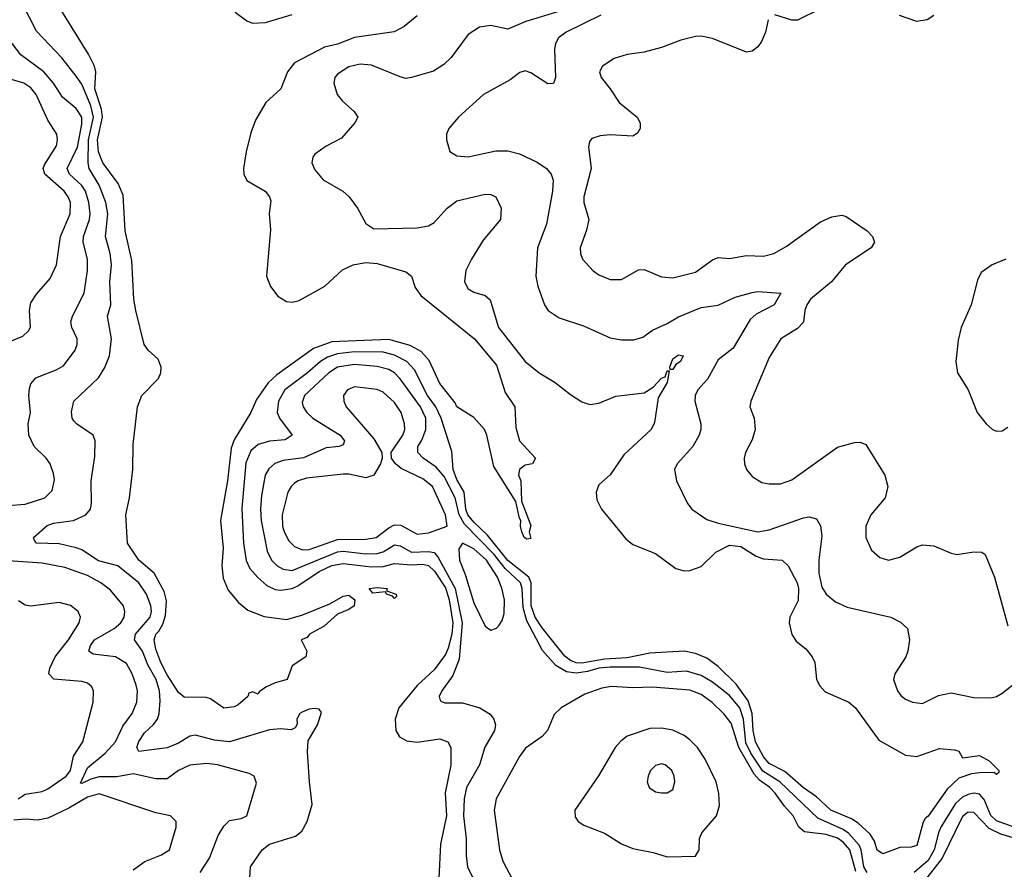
# Model space of a CAD drawing. Header units: inches. Extents: x 1552611 to 1694776, y 811966 to 917215.
# Tile 317 of 549: x 1632771 to 1636238, y 901222 to 904214. Entities that reach past the tile are written whole.
import ezdxf

# ---------------------------------------------------------------- set-up
doc = ezdxf.new("R2010")
doc.units = ezdxf.units.IN
doc.header["$MEASUREMENT"] = 0
doc.layers.add('B6930', color=7, linetype='Continuous')

msp = doc.modelspace()

# ---------------------------------------------------------------- linework, layer by layer
at = {"layer": 'B6930', "color": 5}
for points, elevation in [([(1633581.6, 901190), (1633583.6, 901230), (1633624.2, 901290), (1633650.4, 901310.4), (1633742, 901338), (1633763.6, 901356.4), (1633783.5, 901390), (1633800.3, 901450), (1633790.6, 901529.4), (1633784.2, 901635.7), (1633786.3, 901673.7), (1633818.8, 901730), (1633833.7, 901773.7), (1633825.4, 901785.4), (1633807.4, 901787.4), (1633790, 901785.7), (1633765.2, 901774.8), (1633757.3, 901770), (1633746.4, 901750), (1633747.5, 901732.5), (1633740.6, 901719.4), (1633726.8, 901713.2), (1633690, 901715.8), (1633650, 901712.2), (1633510, 901670.3), (1633456.2, 901676.2), (1633390, 901693.8), (1633370, 901690.6), (1633330, 901666), (1633290, 901649.5), (1633190, 901636.4), (1633182.6, 901650), (1633190, 901671.8), (1633210, 901701.9), (1633241.2, 901730), (1633255.7, 901750), (1633261.8, 901770), (1633265.1, 901814.9), (1633263.4, 901850), (1633251.1, 901890), (1633221.5, 901941.5), (1633202.9, 901990), (1633174.4, 902030), (1633178, 902050), (1633230.2, 902110), (1633234.5, 902130), (1633232.6, 902150), (1633217.4, 902190), (1633190.3, 902230), (1633116.3, 902290), (1633047.8, 902307.8), (1632990, 902346.5), (1632970, 902353.8), (1632910, 902367.2), (1632829.6, 902369.6), (1632821.8, 902381.8), (1632818.9, 902390), (1632867.5, 902432.5), (1632890, 902440.5), (1632959.7, 902450), (1633003.1, 902470), (1633020.3, 902490), (1633024, 902510), (1633022.4, 902590), (1633035.3, 902675.3), (1633036.8, 902730), (1633029.7, 902750), (1632971.3, 902790), (1632961.5, 902801.5), (1632956, 902810), (1632953.2, 902833.2), (1632961.4, 902870), (1633047.7, 902952.3), (1633070.8, 902989.2), (1633087.5, 903030), (1633094.5, 903090), (1633080.2, 903170), (1633091.7, 903210), (1633088.2, 903290), (1633094.4, 903350), (1633089.2, 903390), (1633073.1, 903450), (1633080.7, 903530), (1633074.2, 903570), (1633050.4, 903630.4), (1633015, 903690), (1633011.6, 903710), (1633012.4, 903790), (1633030.4, 903870), (1633021.7, 903910), (1632990, 903986.5), (1632970, 904015), (1632918.8, 904078.8), (1632830, 904173.8), (1632780.5, 904270)], 740), ([(1634170, 904227.7), (1634124.2, 904190), (1634088.7, 904171.3), (1633950, 904150.4), (1633890, 904127.8), (1633843.4, 904116.6), (1633738.5, 904061.5), (1633713.8, 904030), (1633690, 903969.6), (1633637.5, 903922.6), (1633600.7, 903859.3), (1633584.3, 903815.7), (1633568.6, 903748.6), (1633558.9, 903690), (1633560.4, 903670), (1633570, 903647.3), (1633634.8, 903610), (1633650.7, 903590), (1633655.2, 903575.2), (1633648.9, 903531.1), (1633653.3, 903473.3), (1633639.7, 903310), (1633654.2, 903274.2), (1633680.1, 903240.1), (1633710, 903221.1), (1633730, 903218.9), (1633755.1, 903224.9), (1633845.3, 903274.7), (1633907.4, 903332.6), (1633945.3, 903350), (1633970, 903355.4), (1633990, 903358.4), (1634030, 903354.8), (1634130, 903325.2), (1634150.2, 903310), (1634162.8, 903270), (1634182.6, 903242.6), (1634372.5, 903090), (1634450, 902997.3), (1634480.3, 902900.3), (1634513.8, 902850), (1634517.3, 902777.3), (1634530.7, 902730.7), (1634587.3, 902670), (1634576, 902650), (1634550, 902644.5), (1634530.7, 902630), (1634527.2, 902610), (1634534.9, 902590), (1634538, 902518), (1634570, 902432), (1634564.7, 902410), (1634570, 902386), (1634556, 902384), (1634546.6, 902390), (1634539, 902410), (1634534, 902430), (1634535.3, 902450), (1634530, 902458), (1634517.2, 902517.2), (1634440, 902640), (1634415.8, 902750), (1634407, 902770), (1634370, 902812.6), (1634310, 902849.7), (1634303.9, 902863.9), (1634250, 902933), (1634212.9, 903012.9), (1634184.6, 903044.6), (1634145.8, 903065.8), (1634070, 903087.1), (1633870, 903079.1), (1633804.8, 903055.2), (1633676.7, 902963.3), (1633645.4, 902934.6), (1633604, 902876), (1633584.2, 902830), (1633526.2, 902733.8), (1633515.4, 902704.6), (1633502.1, 902590), (1633477.2, 902450), (1633487.4, 902352.6), (1633482.4, 902290), (1633486.6, 902246.6), (1633504.6, 902204.6), (1633541, 902161), (1633574.5, 902134.5), (1633631.3, 902111.3), (1633710, 902100.9), (1633763.6, 902116.4), (1633863.1, 902156.9), (1633910, 902183.1), (1633930, 902186.7), (1633950.5, 902170.5), (1633948.2, 902150), (1633930, 902136.3), (1633890, 902119.6), (1633842.4, 902077.6), (1633790.6, 902050), (1633782.5, 902037.5), (1633762, 902030), (1633782, 901990), (1633778, 901970), (1633730, 901938), (1633712, 901890), (1633670, 901878), (1633637.3, 901862.7), (1633613.4, 901846.6), (1633610, 901838), (1633590, 901846), (1633578, 901842), (1633574, 901830), (1633539.8, 901800.2), (1633526, 901794), (1633490, 901789.6), (1633442, 901822), (1633426.9, 901826.9), (1633350, 901827.4), (1633330, 901843.9), (1633290, 901906.6), (1633267.1, 901950), (1633250, 901996.3), (1633244.5, 902030), (1633249.9, 902050), (1633260.4, 902059.7), (1633274.6, 902085.4), (1633284.1, 902115.9), (1633287.2, 902167.2), (1633279.8, 902199.8), (1633244.5, 902264.5), (1633189.9, 902310), (1633149.8, 902370), (1633144.1, 902470), (1633157.5, 902530), (1633168.8, 902630), (1633170, 902718), (1633185.2, 902850), (1633200.8, 902890), (1633259.8, 902950), (1633267.5, 902970), (1633269.1, 902990), (1633258, 903018), (1633223.5, 903050), (1633209.1, 903070), (1633179.4, 903190), (1633173, 903230), (1633165.6, 903365.6), (1633142.1, 903470), (1633135.2, 903595.3), (1633116.9, 903636.9), (1633064, 903710), (1633048.7, 903748.7), (1633044.2, 903790), (1633062.1, 903870), (1633058.9, 903898.9), (1633035.6, 903970), (1633038.9, 904030), (1633034.3, 904050), (1633012.5, 904092.5), (1632912.7, 904252.7)], 720), ([(1634750, 904267.7), (1634552.9, 904207.1), (1634490, 904180.8), (1634430, 904193.2), (1634390, 904187.5), (1634350, 904161.5), (1634290, 904080.4), (1634264.5, 904055.5), (1634227.3, 904032.7), (1634150, 904009.8), (1634130, 904007), (1634110, 904012.3), (1634010, 904054), (1633970, 904057.5), (1633930, 904047.9), (1633890, 904021.3), (1633880.3, 904010), (1633876.9, 903990), (1633888.1, 903950), (1633906.9, 903926.9), (1633948.9, 903890), (1633961.1, 903870), (1633950.3, 903850), (1633903.6, 903796.4), (1633850, 903768.2), (1633810, 903739.6), (1633802.6, 903730), (1633799.6, 903710), (1633810, 903685.3), (1633838.9, 903650), (1633908.7, 903610), (1633930.3, 903590), (1633960.3, 903550), (1633990, 903496.3), (1634017.3, 903477.3), (1634170, 903480.7), (1634210, 903487.5), (1634230, 903499.1), (1634276.4, 903550), (1634310, 903575.6), (1634410, 903599), (1634430, 903598), (1634447.3, 903590), (1634466.4, 903550), (1634463.1, 903510), (1634402.7, 903437.3), (1634361.2, 903370), (1634341.9, 903330), (1634336.9, 903290), (1634350, 903265.3), (1634370, 903254.4), (1634410, 903242.8), (1634427.6, 903227.6), (1634456.1, 903130), (1634550, 903010.3), (1634599.3, 902970), (1634656.2, 902936.2), (1634710, 902893.8), (1634750, 902868), (1634778.2, 902858.2), (1634810, 902863.5), (1634870, 902887.3), (1634970, 902899), (1635001, 902919), (1635030, 902951.3), (1635043.8, 902956.2), (1635050, 902977.3), (1635057.3, 902977.3), (1635050, 902936), (1635018.6, 902881.4), (1635005.4, 902794.6), (1634993.7, 902770), (1634898.3, 902681.7), (1634850, 902610.7), (1634810, 902575.1), (1634800.5, 902550), (1634802.9, 902522.9), (1634819.3, 902490), (1634904.9, 902384.9), (1634930, 902364.9), (1635010, 902333.6), (1635081.4, 902281.4), (1635110, 902273.2), (1635130, 902274), (1635170, 902288.2), (1635221.8, 902338.2), (1635270, 902362.8), (1635310, 902358.6), (1635364.2, 902324.2), (1635390, 902314.8), (1635455.3, 902310), (1635476.5, 902290), (1635507.9, 902230), (1635513.1, 902210), (1635511.9, 902168.1), (1635482.1, 902110), (1635480.1, 902090), (1635489, 902049), (1635504.6, 902024.6), (1635538.5, 901998.5), (1635561.5, 901970), (1635570.2, 901950), (1635576.8, 901890), (1635587.9, 901867.9), (1635606.7, 901846.7), (1635690.4, 901810), (1635713.4, 901790), (1635796.1, 901676.1), (1635890, 901623.8), (1635930, 901619.1), (1636010, 901647.3), (1636062.8, 901642.8), (1636078, 901638), (1636090, 901614), (1636150, 901622), (1636184, 901604), (1636218.8, 901570), (1636218, 901562), (1636210, 901555.3), (1636202, 901562), (1636150, 901561.8), (1636122.4, 901557.6), (1636077.7, 901542.3), (1636036.8, 901503.2), (1635970, 901408.2), (1635959.2, 901400.8), (1635951.9, 901388.1), (1635930, 901305.1), (1635910, 901299.3), (1635870, 901298), (1635810, 901276), (1635790, 901289.4), (1635780.2, 901320.2), (1635765, 901345), (1635723.5, 901383.5), (1635699.1, 901399.1), (1635627.1, 901430), (1635576.8, 901476.8), (1635530, 901508.7), (1635465.4, 901565.4), (1635410, 901594.2), (1635390, 901617.4), (1635361.7, 901670), (1635353.1, 901710), (1635349.6, 901770), (1635335.4, 901815.4), (1635293.1, 901873.1), (1635230, 901936), (1635190, 901965.4), (1635150, 901981.3), (1635110, 901989.9), (1634990, 901982.4), (1634910, 901966.7), (1634830, 901962.1), (1634750, 901947.8), (1634730, 901949.1), (1634710, 901956.6), (1634690, 901971.8), (1634610, 902072), (1634585.5, 902110), (1634571.6, 902150), (1634571.4, 902230), (1634563.2, 902250), (1634490, 902308.8), (1634418, 902398), (1634370, 902443.5), (1634348.6, 902470), (1634341.1, 902490), (1634335.3, 902550), (1634310, 902594), (1634296.9, 902630), (1634292.7, 902692.7), (1634255.1, 902810), (1634235.6, 902850), (1634206.8, 902890), (1634160.5, 902980.5), (1634133.5, 903010), (1634090, 903032.6), (1634050, 903042.4), (1633950, 903044.1), (1633890, 903036.8), (1633854.9, 903025.1), (1633829.7, 903010.3), (1633784.6, 902970), (1633704.8, 902910), (1633682, 902870), (1633677.4, 902830), (1633686.1, 902810), (1633730.1, 902749.9), (1633706, 902734), (1633650, 902729.9), (1633610, 902717.8), (1633585, 902695), (1633567, 902653), (1633552.7, 902492.7), (1633559.1, 902370), (1633568.4, 902308.5), (1633581.4, 902281.4), (1633609.5, 902249.5), (1633641.3, 902221.3), (1633670, 902206.8), (1633690, 902204.5), (1633730, 902211), (1633750, 902219.9), (1633824.9, 902270), (1633870, 902291.2), (1633910, 902298.6), (1634010, 902286.4), (1634050, 902288.5), (1634090, 902298.3), (1634150, 902293.8), (1634190, 902295.9), (1634210, 902291.7), (1634231.7, 902271.7), (1634270, 902212.5), (1634282.4, 902170), (1634295.5, 902090), (1634292.5, 902050), (1634280, 902000), (1634270, 901977.6), (1634230, 901923.9), (1634170, 901868.7), (1634105.8, 901790), (1634092.8, 901750), (1634095.2, 901710), (1634108.2, 901688.2), (1634133.9, 901673.9), (1634170, 901669.5), (1634250, 901681), (1634278, 901670), (1634289.1, 901650), (1634288.5, 901588.5), (1634268.7, 901491.3), (1634273.4, 901410), (1634253, 901310), (1634246.1, 901190)], 740), ([(1635590, 904252.1), (1635510, 904211.8), (1635490, 904211.8), (1635430, 904230.8)], 780), ([(1633530, 904239.7), (1633570, 904209.4), (1633590, 904200.9), (1633636.7, 904203.3), (1633730, 904232.4)], 720), ([(1634816.9, 904230), (1634695.3, 904170), (1634668.4, 904150), (1634657.1, 904130), (1634654.1, 904110), (1634657.9, 904010), (1634650.5, 903989.5), (1634630, 903988), (1634570, 904027.1), (1634550, 904033), (1634532.2, 904027.8), (1634498.3, 904001.7), (1634404.2, 903950), (1634315.8, 903870), (1634281.7, 903830), (1634273.1, 903810), (1634273.1, 903790), (1634285.3, 903750), (1634310, 903734.6), (1634350.2, 903730.2), (1634447.6, 903752.4), (1634490, 903752), (1634530, 903740.7), (1634592.4, 903712.4), (1634625.5, 903690), (1634642, 903670), (1634648.8, 903648.8), (1634647.3, 903610), (1634626.2, 903493.8), (1634594.3, 903410), (1634588.5, 903310), (1634595.2, 903275.2), (1634618.3, 903210), (1634632, 903190), (1634670, 903164.2), (1634755.9, 903135.9), (1634850, 903093.2), (1634890, 903086.2), (1634933.3, 903086.7), (1634964.4, 903095.6), (1634999.4, 903120.6), (1635050, 903143.2), (1635090, 903167.7), (1635170, 903200.6), (1635230, 903207.9), (1635290, 903236.1), (1635350, 903253.2), (1635370, 903255.9), (1635450.2, 903250.2), (1635427.8, 903210), (1635363.8, 903176.2), (1635342.4, 903157.6), (1635282.8, 903057.2), (1635230, 903016.2), (1635192.3, 902947.7), (1635158.9, 902910), (1635149.4, 902890), (1635148.5, 902870), (1635169.4, 902790), (1635168.8, 902770), (1635163, 902750), (1635140.9, 902710), (1635085.7, 902650), (1635076.5, 902630), (1635083.1, 902590), (1635122.6, 902510), (1635137, 902490), (1635190, 902453.8), (1635230, 902440.2), (1635370, 902410.2), (1635410, 902417.4), (1635530, 902459.2), (1635550, 902463.1), (1635575.9, 902455.9), (1635590, 902431), (1635595.1, 902395.1), (1635584.3, 902310), (1635584.2, 902264.2), (1635594.7, 902214.7), (1635610.3, 902190.3), (1635643.4, 902163.4), (1635684.8, 902144.8), (1635838, 902110), (1635872.1, 902092.1), (1635896.3, 902070), (1635903.8, 902030), (1635898.4, 901990), (1635890.4, 901970), (1635852.2, 901910), (1635847.4, 901890), (1635861.5, 901850), (1635873.1, 901833.1), (1635890, 901820.9), (1635914.8, 901810), (1635950, 901806), (1636006.3, 901833.7), (1636050, 901842.9), (1636130, 901826.6), (1636190, 901825.5), (1636210, 901830.4), (1636230, 901842.1), (1636290, 901889.2)], 760), ([(1635990, 904228.9), (1635966.6, 904213.4), (1635930, 904206.8), (1635868.2, 904228.2)], 780), ([(1635406.3, 904213.7), (1635396.3, 904170), (1635383.2, 904136.8), (1635370, 904118.2), (1635350, 904102.9), (1635330, 904099.5), (1635210, 904147.1), (1635170, 904155.5), (1635150, 904154.9), (1635098.3, 904141.7), (1635030, 904115.6), (1634970, 904099.8), (1634910, 904090.9), (1634863.4, 904076.6), (1634823.1, 904050), (1634812.4, 904030), (1634817.6, 904010), (1634850.4, 903970), (1634881.6, 903921.6), (1634945.3, 903870), (1634955.3, 903850), (1634955.6, 903830), (1634946.5, 903813.5), (1634930, 903803.5), (1634850, 903808.1), (1634815.1, 903804.9), (1634785.2, 903794.8), (1634776.9, 903783.1), (1634774.1, 903765.9), (1634783.1, 903690), (1634756.6, 903590), (1634756.8, 903570), (1634774.7, 903510), (1634767, 903473), (1634744.1, 903410), (1634745.2, 903390), (1634752.6, 903370), (1634790, 903329), (1634810, 903314.9), (1634850, 903298.6), (1634890, 903298.5), (1634950, 903333.1), (1634970, 903334.3), (1635030, 903308.2), (1635070, 903304.3), (1635150, 903324.4), (1635210, 903368.4), (1635230, 903375.9), (1635270, 903372.9), (1635330, 903383.2), (1635390, 903381.3), (1635425.6, 903390), (1635470, 903415.2), (1635590, 903501.6), (1635630, 903519.8), (1635665.2, 903525.2), (1635681.1, 903521.1), (1635755.3, 903470), (1635773.4, 903450), (1635781.1, 903430), (1635769.1, 903410), (1635678.6, 903350), (1635629.7, 903290.3), (1635555, 903230), (1635542, 903210), (1635535.8, 903190), (1635530, 903148.2), (1635510, 903126), (1635450.3, 903090), (1635410, 903023.6), (1635345.3, 902870), (1635342, 902850), (1635356.8, 902810), (1635360.8, 902770), (1635350, 902733.6), (1635326.7, 902690), (1635321.5, 902670), (1635322.3, 902650), (1635330.3, 902630), (1635350, 902605.3), (1635384.1, 902584.1), (1635410, 902578.5), (1635450, 902578.6), (1635490, 902593), (1635650, 902708), (1635710, 902725), (1635730, 902725.8), (1635750, 902718), (1635816.9, 902610), (1635827.2, 902570), (1635818, 902530), (1635767.8, 902470), (1635750.2, 902430), (1635750.2, 902390), (1635770, 902345.3), (1635799.3, 902319.3), (1635830, 902310.2), (1635870, 902321), (1635930, 902357), (1635950, 902363.7), (1635990, 902361.2), (1636050, 902334.4), (1636070, 902330.1), (1636130, 902339.7), (1636158, 902338), (1636170.2, 902330), (1636203.2, 902250), (1636250, 902079.1)], 780), ([(1632730, 902503.3), (1632790, 902507), (1632859.7, 902530), (1632884.8, 902555.2), (1632892.7, 902592.7), (1632890, 902616), (1632878.4, 902650), (1632863.9, 902670), (1632822.2, 902710), (1632803.2, 902750), (1632800.2, 902790), (1632808.7, 902830), (1632802.6, 902890), (1632805.4, 902914.6), (1632810, 902931.8), (1632827.8, 902952.2), (1632899.5, 902980.5), (1632924.8, 902995.2), (1632965.5, 903050), (1632972.9, 903070), (1632973, 903090), (1632954.1, 903130), (1632950.5, 903150), (1632956.1, 903170), (1632997.3, 903250), (1633009.9, 903330), (1633009, 903370), (1632994.2, 903430), (1632995.8, 903450), (1633016.2, 903510), (1633019, 903530), (1633014.7, 903570), (1633001.9, 903610), (1632990, 903629.9), (1632945.8, 903670), (1632937.3, 903690), (1632974.7, 903765.3), (1632990, 903845.3), (1632989.1, 903870), (1632970, 903900.7), (1632921.2, 903941.2), (1632889.5, 903990), (1632856.2, 904030), (1632774.5, 904090), (1632710, 904174)], 760), ([(1632730, 903078), (1632781.4, 903098.6), (1632802.2, 903117.8), (1632808.7, 903131.3), (1632805, 903190), (1632810, 903216.4), (1632830, 903247.6), (1632878, 903302), (1632900.5, 903350), (1632914.7, 903450), (1632948.6, 903530), (1632949.1, 903570), (1632941.6, 903590), (1632927.1, 903610), (1632859, 903670), (1632853.7, 903690), (1632857.5, 903702.5), (1632899.9, 903770), (1632904.1, 903790), (1632901, 903810), (1632870, 903859.8), (1632829, 903950), (1632810, 903973.9), (1632785.6, 903990), (1632710, 904012.2)], 780), ([(1636242.8, 903370), (1636194.8, 903350), (1636156.7, 903323.3), (1636143.4, 903296.6), (1636121.3, 903210), (1636086, 903130), (1636074.6, 903085.4), (1636066.7, 903010), (1636073, 902970), (1636110.5, 902910), (1636142, 902830), (1636173.4, 902790), (1636196, 902770), (1636210, 902764.9), (1636230, 902766.3), (1636250, 902778.9)], 820), ([(1635754.3, 901210), (1635742.6, 901230), (1635733.1, 901290), (1635726.4, 901306.4), (1635690, 901348.2), (1635670, 901361.7), (1635581.6, 901401.6), (1635447.4, 901530), (1635387.3, 901567.3), (1635345.5, 901630), (1635327.4, 901667.4), (1635318.9, 901750), (1635306.3, 901790), (1635270, 901833.4), (1635210, 901880.3), (1635170, 901903.9), (1635118.9, 901918.9), (1635050, 901914.9), (1634953.3, 901933.3), (1634850, 901933.6), (1634810, 901930.4), (1634770, 901917.8), (1634730, 901912.2), (1634696.4, 901916.4), (1634658.8, 901938.8), (1634612.1, 901992.1), (1634556.6, 902096.6), (1634543.1, 902143.1), (1634539.6, 902210), (1634533.7, 902230), (1634480.5, 902280.5), (1634441.8, 902330), (1634337.5, 902437.6), (1634318.5, 902470), (1634303.9, 902530), (1634264.8, 902604.8), (1634237.7, 902637.7), (1634190.8, 902670), (1634172.2, 902690), (1634172.9, 902710), (1634187.1, 902732.9), (1634201.1, 902770), (1634200.8, 902810), (1634181.6, 902850), (1634110, 902948.9), (1634090, 902969.5), (1634070, 902981.3), (1634030, 902992.2), (1633950, 902999.7), (1633890, 902990.2), (1633859.4, 902970), (1633773.2, 902890), (1633765.8, 902865.8), (1633768.4, 902850), (1633781.9, 902830), (1633803.2, 902810), (1633899.2, 902750), (1633914, 902730), (1633910, 902717), (1633896, 902710), (1633850, 902705.3), (1633770, 902670.6), (1633698.9, 902661.1), (1633668.9, 902651.1), (1633647.6, 902632.4), (1633635.5, 902610), (1633622, 902538), (1633618.1, 902490), (1633620.9, 902450), (1633641.8, 902341.8), (1633657.1, 902310), (1633677.2, 902290), (1633698.2, 902278.2), (1633730, 902273.7), (1633890, 902339.9), (1633910, 902342.2), (1633990, 902332.6), (1634030, 902333.5), (1634050, 902340.1), (1634090, 902363.8), (1634110, 902360.5), (1634150, 902338.8), (1634210, 902341), (1634230, 902336.7), (1634242.5, 902322.5), (1634304.3, 902210), (1634329.2, 902090), (1634318.6, 901961.4), (1634295.5, 901904.5), (1634257.3, 901850), (1634248.1, 901830), (1634250, 901821), (1634253.1, 901813.1), (1634267.7, 901807.7), (1634330, 901807.3), (1634390.6, 901790.6), (1634427.7, 901767.7), (1634440.7, 901750), (1634445.8, 901730), (1634442, 901710), (1634408.2, 901651.8), (1634389.6, 901590), (1634344.4, 901510), (1634335.7, 901470), (1634333, 901410), (1634343.1, 901330), (1634342.4, 901270), (1634347.7, 901230), (1634390, 901144.7)], 760), ([(1633405.9, 901210), (1633438.9, 901261.1), (1633470, 901341.1), (1633490, 901373.4), (1633510, 901393.5), (1633550, 901400.9), (1633570, 901410.4), (1633604.9, 901524.9), (1633596.2, 901550), (1633578.9, 901558.9), (1633467, 901590), (1633430, 901594.4), (1633370, 901587.7), (1633330.1, 901569.9), (1633290, 901540.2), (1633250, 901539.9), (1633170, 901557.6), (1633112.4, 901547.6), (1633050, 901546.8), (1633020.7, 901539.3), (1632990, 901523.4), (1632985.2, 901525.2), (1633010, 901579.3), (1633072.2, 901630), (1633107.5, 901670), (1633134, 901726), (1633167.1, 901770), (1633183.2, 901810), (1633185.6, 901850), (1633180.5, 901870), (1633167.1, 901910), (1633146.4, 901946.4), (1633108.5, 901970), (1633030, 901979.4), (1633013.8, 901990), (1633019.7, 902010), (1633034.5, 902030), (1633103.2, 902070), (1633126.4, 902090), (1633138.2, 902110), (1633141.1, 902130), (1633135.7, 902150), (1633090, 902204.9), (1633056.8, 902230), (1633010, 902255.7), (1632930, 902284.7), (1632850, 902299.6), (1632730, 902307.8)], 760), ([(1632764.9, 901470), (1632790, 901485.9), (1632850, 901496.1), (1632870, 901504.7), (1632933.9, 901550), (1632949.9, 901570), (1632959.9, 901620.1), (1632992.5, 901670), (1633028.9, 901810), (1633030.8, 901850), (1633024.2, 901864.2), (1633010, 901877.2), (1632990, 901882.6), (1632891.3, 901891.3), (1632873.1, 901910), (1632876.9, 901930), (1632896.1, 901970), (1632942, 902030), (1632979.8, 902090), (1632984.4, 902110), (1632976.1, 902130), (1632950, 902150.6), (1632910, 902161.2), (1632810, 902148.8), (1632790, 902152.1), (1632767, 902167)], 780), ([(1635714.3, 901214.3), (1635693.4, 901290), (1635670, 901317.1), (1635650, 901330.9), (1635610, 901344.5), (1635533.7, 901353.7), (1635514.5, 901370), (1635493.9, 901410), (1635463.6, 901443.6), (1635430.9, 901490), (1635411.8, 901510), (1635375.4, 901535.4), (1635356.9, 901556.9), (1635302.3, 901650), (1635276, 901736), (1635250, 901769.4), (1635209, 901809), (1635170, 901836.7), (1635130, 901852.3), (1634997.3, 901862.7), (1634930, 901860.9), (1634854.6, 901865.4), (1634820.3, 901859.7), (1634761.1, 901838.9), (1634677.8, 901790), (1634652.9, 901767.1), (1634629.2, 901710), (1634610, 901689.8), (1634552.3, 901647.7), (1634530, 901618.3), (1634448.9, 901470), (1634441.6, 901430), (1634460.7, 901290), (1634472.1, 901250), (1634505.9, 901185.9)], 780), ([(1633170, 901219.3), (1633210.9, 901249.1), (1633270, 901272.2), (1633298.4, 901290), (1633322, 901370), (1633322, 901390), (1633301.2, 901410), (1633250, 901420.3), (1633050, 901487.4), (1633010, 901475.9), (1632943.7, 901436.3), (1632870, 901401.1), (1632834.7, 901394.7), (1632790, 901398.1), (1632750, 901394.4)], 780), ([(1636314.4, 901354.4), (1636210, 901392.7), (1636190, 901411), (1636167.2, 901467.2), (1636150, 901485.9), (1636130, 901489.1), (1636110, 901485.3), (1636090, 901475.1), (1636066.3, 901453.7), (1636014.5, 901370), (1636005.5, 901350), (1635991.1, 901290), (1635970, 901252), (1635920.1, 901210)], 760), ([(1636276.7, 901330), (1636225.7, 901345.7), (1636184.7, 901364.7), (1636130, 901422), (1636110, 901422.7), (1636090, 901407.2), (1636018.8, 901261.2), (1635949, 901170)], 780)]:
    msp.add_lwpolyline(points, dxfattribs=dict(at, elevation=elevation))
for points, elevation in [([(1635061.6, 902981.6), (1635059.5, 902990), (1635070, 903019.5), (1635090, 903033.4), (1635106.8, 903030), (1635096.9, 903010), (1635080.8, 902999.2), (1635070, 902981.6)], 740), ([(1633950, 902920.2), (1633924.4, 902910), (1633911.4, 902890), (1633912.4, 902870), (1633920.7, 902850), (1634018.1, 902738.1), (1634046, 902690), (1634047, 902670), (1634041.6, 902650), (1634017.2, 902610), (1633990, 902599.7), (1633930, 902612.9), (1633910, 902613), (1633781.1, 902598.9), (1633751.6, 902590), (1633738.8, 902581.2), (1633726.4, 902570), (1633715, 902550), (1633695.1, 902470), (1633696.5, 902430), (1633701.7, 902410), (1633717.9, 902377.9), (1633738, 902358), (1633767, 902347), (1633790, 902348.4), (1633890, 902383.2), (1633990, 902384), (1634026.2, 902390), (1634070, 902424.4), (1634090, 902434.3), (1634113.2, 902433.2), (1634170, 902402.1), (1634210, 902406.2), (1634275.6, 902430), (1634269.9, 902470), (1634224.1, 902570), (1634190, 902596.8), (1634113.6, 902633.6), (1634094.3, 902650), (1634080.2, 902670), (1634078.4, 902690), (1634119.5, 902750), (1634127.1, 902770), (1634126.2, 902790), (1634113.7, 902830), (1634090, 902865.7), (1634050, 902902), (1634030, 902911.6)], 780), ([(1634329.3, 902370.7), (1634316.9, 902350), (1634319.1, 902310), (1634339.5, 902259.5), (1634370, 902159.5), (1634410, 902078), (1634430, 902063.8), (1634450, 902070.4), (1634459, 902081), (1634470, 902097.3), (1634477, 902123), (1634478, 902170), (1634467.8, 902212.2), (1634452.8, 902250), (1634414.6, 902310), (1634370, 902350.7)], 780), ([(1634090, 902175.3), (1634083.7, 902183.7), (1634062, 902190), (1634059, 902199), (1634014, 902194), (1634001.2, 902210), (1634030, 902214), (1634064.7, 902210), (1634062, 902202), (1634096.3, 902190), (1634097.3, 902182.7)], 720), ([(1635030, 901718.1), (1634990, 901717.8), (1634910.1, 901689.9), (1634886.9, 901673.1), (1634867.3, 901650), (1634809.2, 901550.8), (1634724.9, 901430), (1634726.3, 901406.3), (1634737.6, 901390), (1634757, 901377), (1634830, 901348.3), (1634890, 901311.4), (1634930, 901294.3), (1635000.7, 901280.7), (1635050, 901265.7), (1635150, 901268.2), (1635162.9, 901290), (1635164.4, 901330), (1635172.1, 901350), (1635223.8, 901410), (1635234.3, 901445.7), (1635231.9, 901488.1), (1635223.1, 901530), (1635184.8, 901610), (1635157.3, 901650), (1635130, 901677.5), (1635110, 901693.1), (1635070, 901712.1)], 820), ([(1635030, 901592.8), (1635010, 901586.6), (1634992, 901570), (1634983.6, 901550), (1634980.3, 901530), (1634986.7, 901510), (1635010, 901494.4), (1635030, 901490.4), (1635050, 901490.4), (1635070, 901503), (1635077.7, 901530), (1635075.3, 901550), (1635066.6, 901570), (1635044, 901590)], 840)]:
    msp.add_lwpolyline(points, close=True, dxfattribs=dict(at, elevation=elevation))

doc.saveas('drawing.dxf')
